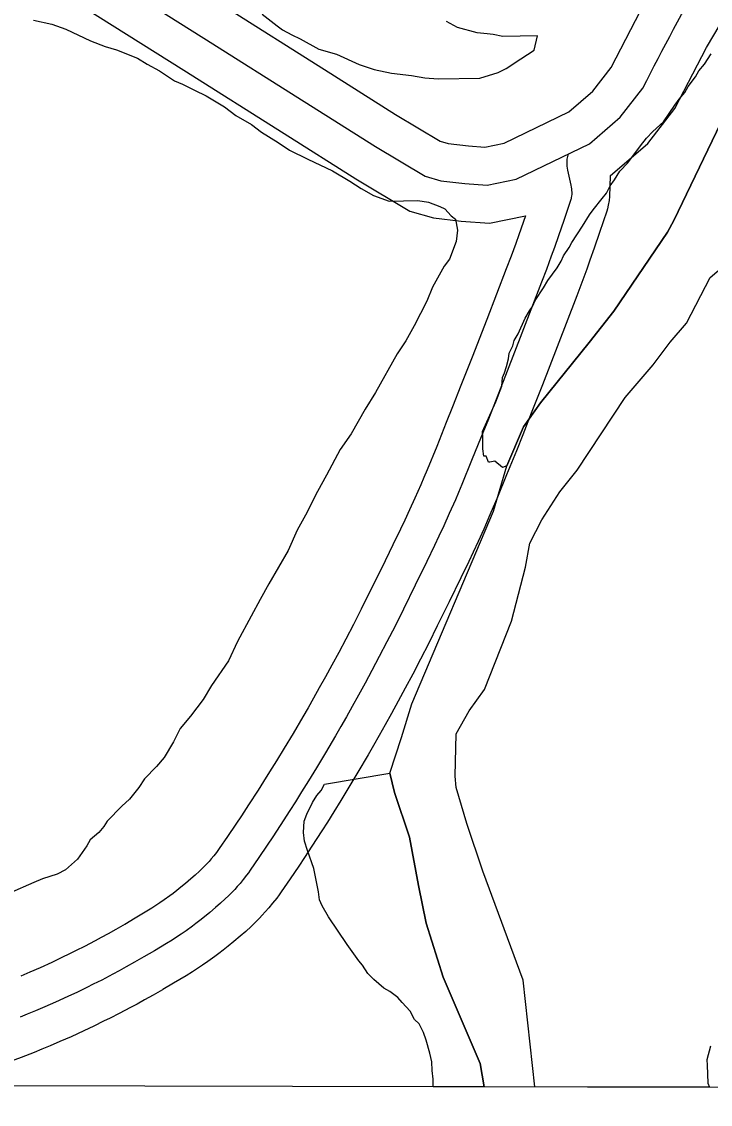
# Model space of a CAD drawing. Extents: x 3192986 to 3230865, y 867483 to 892886.
# Drawn here: x 3224705.2 to 3224978.8, y 872861.6 to 873291.3 of the extents above; entities that cross this region are included whole.
import ezdxf

# ---------------------------------------------------------------- set-up
doc = ezdxf.new("R2010")
doc.units = 0
for name, color, linetype in [('V-GRID-FRAM', 7, 'Continuous'), ('V-ROAD-CNTR', 7, 'Continuous'), ('V-SITE-VEGE', 7, 'Continuous'), ('V-TOPO-SHOR', 7, 'Continuous')]:
    doc.layers.add(name, color=color, linetype=linetype)

msp = doc.modelspace()

# ---------------------------------------------------------------- linework, layer by layer
at = {"layer": 'V-GRID-FRAM'}
msp.add_lwpolyline([(3197228.98, 891108.84), (3228580.58, 891049.56), (3228554.13, 872861.57), (3197186.66, 872920.88)], dxfattribs=at)
at = {"layer": 'V-ROAD-CNTR'}
for points in [[(3222125.96, 874699.56), (3222192.98, 874683.36), (3222451.35, 874603.73), (3222519.63, 874582.45), (3222570.61, 874566.65), (3222622.53, 874548.17), (3222683.23, 874522.01), (3222814.74, 874456.61), (3222970.95, 874368.45), (3223092.52, 874298.07), (3223171.05, 874250.53), (3223259.01, 874200.91), (3223489.94, 874063.2), (3223849.45, 873838.38), (3224192.46, 873629.39), (3224516.93, 873430.75), (3224769.64, 873272.05), (3224809.46, 873246.98), (3224837.9, 873229.01), (3224859.39, 873216.1), (3224868.75, 873213.41), (3224879.79, 873212.19), (3224890.98, 873211.29), (3224905.33, 873214.23)], [(3223865.21, 873863.91), (3224208.09, 873654.99), (3224532.74, 873456.24), (3224785.61, 873297.45), (3224825.46, 873272.35), (3224853.64, 873254.55), (3224871.46, 873243.85), (3224874.59, 873242.95), (3224882.64, 873242.05), (3224889.13, 873241.54), (3224896.81, 873243.11), (3224922.5, 873255.54), (3224932.07, 873263.76), (3224939.3, 873273.08), (3224951, 873295.63), (3224964.82, 873319.16), (3224981.3, 873343.31)], [(3223857.33, 873851.14), (3224200.27, 873642.19), (3224524.84, 873443.5), (3224777.63, 873284.75), (3224817.46, 873259.67), (3224845.77, 873241.78), (3224865.43, 873229.97), (3224871.67, 873228.18), (3224881.22, 873227.12), (3224890.06, 873226.41), (3224901.66, 873228.79), (3224930.78, 873242.89), (3224943, 873253.36), (3224951.99, 873264.97)], [(3224938.9, 873230.09), (3224953.92, 873242.97), (3224964.68, 873256.85), (3224977.26, 873281.11), (3224990.17, 873303.09)], [(3224922.38, 873238.82), (3224922.17, 873238.3), (3224922, 873237.78), (3224921.87, 873237.27), (3224921.78, 873236.78), (3224921.72, 873236.29), (3224921.69, 873235.82), (3224921.69, 873234.89), (3224921.75, 873234.01), (3224921.86, 873233.17), (3224922, 873232.39), (3224923.39, 873226.42), (3224923.52, 873225.68), (3224923.62, 873225.04), (3224923.67, 873224.48), (3224923.72, 873223.51), (3224923.7, 873222.79), (3224923.65, 873222.25), (3224923.52, 873221.46), (3224923.42, 873221.06), (3224923.3, 873220.68), (3224920.55, 873212.44), (3224918.43, 873206.27), (3224916.81, 873201.66), (3224915.57, 873198.2), (3224913.67, 873193.02), (3224911.71, 873187.87), (3224903.92, 873167.74), (3224898.07, 873152.66), (3224893.65, 873141.38), (3224890.31, 873132.92), (3224887.78, 873126.59), (3224883.95, 873117.1), (3224880.06, 873107.62), (3224878.74, 873104.47), (3224877.47, 873101.53), (3224875.05, 873096.04), (3224872.88, 873091.26), (3224870.95, 873087.09), (3224869.24, 873083.46), (3224866.19, 873077.11), (3224861.55, 873067.63), (3224856.86, 873058.15), (3224853.5, 873051.42), (3224850.29, 873045.15), (3224847.25, 873039.3), (3224844.35, 873033.84), (3224841.6, 873028.74), (3224839, 873023.98), (3224836.53, 873019.54), (3224834.18, 873015.38), (3224831.97, 873011.5), (3224829.87, 873007.87), (3224825.89, 873001.1), (3224822.34, 872995.2), (3224819.2, 872990.05), (3224816.42, 872985.57), (3224813.96, 872981.65), (3224811.78, 872978.24), (3224807.93, 872972.28), (3224805, 872967.82), (3224802.78, 872964.49), (3224799.42, 872959.5), (3224796.01, 872954.53), (3224795.27, 872953.49), (3224794.56, 872952.53), (3224793.19, 872950.77), (3224791.95, 872949.27), (3224790.83, 872947.99), (3224789.82, 872946.89), (3224788.92, 872945.95), (3224787.31, 872944.33), (3224786.08, 872943.14), (3224784.17, 872941.39), (3224782.22, 872939.68), (3224779.89, 872937.72), (3224777.83, 872936.04), (3224776.01, 872934.6), (3224774.41, 872933.37), (3224773, 872932.31), (3224770.49, 872930.5), (3224768.59, 872929.18), (3224767.15, 872928.21), (3224764.95, 872926.78), (3224762.72, 872925.4), (3224757.93, 872922.52), (3224753.72, 872920.06)], [(3224938.9, 873230.09), (3224938.68, 873221.91), (3224938.54, 873220.32), (3224938.22, 873218.43), (3224937.9, 873217.1), (3224937.6, 873216.11), (3224934.75, 873207.63), (3224932.6, 873201.36), (3224930.95, 873196.64), (3224929.67, 873193.08), (3224927.72, 873187.77), (3224925.71, 873182.49), (3224917.9, 873162.32), (3224912.05, 873147.22), (3224907.61, 873135.89), (3224904.25, 873127.39), (3224901.7, 873121), (3224897.84, 873111.44), (3224893.91, 873101.87), (3224892.54, 873098.61), (3224891.23, 873095.55), (3224888.74, 873089.91), (3224886.52, 873085), (3224884.54, 873080.74), (3224882.78, 873077.01), (3224879.69, 873070.57), (3224875.01, 873061.01), (3224870.29, 873051.47), (3224866.88, 873044.65), (3224863.63, 873038.27), (3224860.53, 873032.32), (3224857.58, 873026.76), (3224854.78, 873021.58), (3224852.13, 873016.74), (3224849.61, 873012.21), (3224847.23, 873007.98), (3224844.97, 873004.03), (3224842.83, 873000.32), (3224838.78, 872993.44), (3224835.17, 872987.43), (3224831.97, 872982.19), (3224829.14, 872977.62), (3224826.63, 872973.63), (3224824.41, 872970.14), (3224820.5, 872964.09), (3224817.51, 872959.55), (3224815.24, 872956.14), (3224811.82, 872951.07), (3224808.32, 872945.96), (3224807.44, 872944.71), (3224806.52, 872943.46), (3224804.88, 872941.36), (3224803.36, 872939.53), (3224801.99, 872937.97), (3224800.78, 872936.65), (3224799.68, 872935.49), (3224797.83, 872933.63), (3224796.35, 872932.21), (3224794.19, 872930.22), (3224791.99, 872928.3), (3224789.46, 872926.17), (3224787.22, 872924.34), (3224785.24, 872922.77), (3224783.48, 872921.42), (3224781.89, 872920.23), (3224779.17, 872918.26), (3224777.05, 872916.8), (3224775.42, 872915.7), (3224773, 872914.12), (3224770.53, 872912.59), (3224765.56, 872909.61), (3224761.28, 872907.11)], [(3224905.33, 873214.23), (3224902.67, 873206.67), (3224901.47, 873203.32), (3224899.62, 873198.28), (3224897.7, 873193.25), (3224889.93, 873173.16), (3224884.09, 873158.11), (3224879.69, 873146.86), (3224876.37, 873138.46), (3224873.86, 873132.17), (3224870.06, 873122.76), (3224866.21, 873113.38), (3224864.93, 873110.33), (3224863.72, 873107.51), (3224861.36, 873102.16), (3224859.25, 873097.51), (3224857.36, 873093.45), (3224855.69, 873089.9), (3224852.69, 873083.65), (3224848.09, 873074.25), (3224843.43, 873064.83), (3224840.11, 873058.19), (3224836.96, 873052.02), (3224833.97, 873046.27), (3224831.13, 873040.91), (3224828.43, 873035.9), (3224825.86, 873031.23), (3224823.44, 873026.87), (3224821.14, 873022.79), (3224818.96, 873018.98), (3224816.91, 873015.43), (3224812.99, 873008.76), (3224809.51, 873002.97), (3224806.43, 872997.92), (3224803.7, 872993.51), (3224801.28, 872989.67), (3224799.15, 872986.33), (3224795.36, 872980.47), (3224792.49, 872976.1), (3224790.32, 872972.84), (3224787.02, 872967.94), (3224783.7, 872963.1), (3224783.11, 872962.27), (3224782.61, 872961.59), (3224781.51, 872960.17), (3224780.54, 872959.01), (3224779.66, 872958), (3224778.85, 872957.13), (3224778.16, 872956.4), (3224776.79, 872955.02), (3224775.8, 872954.07), (3224774.16, 872952.56), (3224772.45, 872951.06), (3224770.32, 872949.27), (3224768.44, 872947.74), (3224766.79, 872946.43), (3224765.34, 872945.32), (3224764.1, 872944.39), (3224761.82, 872942.74), (3224760.13, 872941.56), (3224758.87, 872940.72), (3224756.91, 872939.44), (3224754.91, 872938.2), (3224750.29, 872935.43), (3224746.15, 872933.02)], [(3224746.29, 872933.09), (3224742.65, 872931.02), (3224739.52, 872929.27), (3224736.77, 872927.77), (3224734.38, 872926.49), (3224730.11, 872924.25), (3224726.91, 872922.62), (3224724.53, 872921.43), (3224720.88, 872919.66), (3224717.22, 872917.93), (3224712.56, 872915.81), (3224708.48, 872914.01), (3224704.9, 872912.48)], [(3224753.72, 872920.06), (3224750.02, 872917.96), (3224746.77, 872916.14), (3224743.91, 872914.58), (3224741.41, 872913.24), (3224736.99, 872910.92), (3224733.66, 872909.23), (3224731.15, 872907.97), (3224727.36, 872906.13), (3224723.53, 872904.33), (3224718.7, 872902.12), (3224714.46, 872900.25), (3224710.73, 872898.66), (3224707.46, 872897.3), (3224704.6, 872896.14)], [(3224761.15, 872907.03), (3224757.39, 872904.89), (3224754.02, 872903.01), (3224751.06, 872901.39), (3224748.44, 872899.98), (3224743.88, 872897.6), (3224740.41, 872895.83), (3224737.77, 872894.52), (3224733.83, 872892.6), (3224729.84, 872890.72), (3224724.83, 872888.43), (3224720.43, 872886.49), (3224716.56, 872884.84), (3224713.17, 872883.43), (3224710.17, 872882.21), (3224704.97, 872880.16), (3224701.02, 872878.66), (3224698.03, 872877.55), (3224693.57, 872875.94), (3224680.63, 872871.44)]]:
    msp.add_lwpolyline(points, dxfattribs=at)
msp.add_spline([(3224951.99, 873264.97), (3224977.5, 873311.13), (3225010.07, 873358.37), (3225021.93, 873381.62), (3225028.79, 873407.19), (3225031.83, 873448.45), (3225027.82, 873496.39), (3224997.55, 873622.54), (3224978.24, 873749.79), (3224982.86, 873794.49), (3225005.6, 873934.04), (3225049.55, 874077.58), (3225069.66, 874131.16), (3225095.25, 874176.35), (3225122.69, 874208.59), (3225275.03, 874361.94), (3225308.9, 874403.17), (3225346.09, 874437.18), (3225384.17, 874467.76), (3225497.29, 874538.18), (3225537.44, 874551.21), (3225579.84, 874556.84), (3225625.82, 874556.36), (3225691.92, 874535.98), (3225743.89, 874517.59), (3225770.6, 874516.15), (3225906.59, 874516.69), (3225998.31, 874503.15), (3226219.8, 874510.55), (3226241.34, 874516.53), (3226259.81, 874527.94), (3226277.05, 874550.12), (3226289.24, 874579.75), (3226309.56, 874628.98), (3226341.31, 874678.46), (3226355.89, 874696.84), (3226376.21, 874712.86), (3226453.36, 874754.96), (3226528.25, 874807.73), (3226565.85, 874833.53), (3226645.65, 874882.43), (3226752.69, 874977.44), (3226814.5, 875079.14), (3226844.49, 875174.36), (3226866.53, 875225.49), (3226902.03, 875370.52), (3226923.34, 875425.87), (3226954.66, 875471.81), (3226990.6, 875504.04), (3227038.6, 875523.1), (3227074.04, 875524.54), (3227117.72, 875526.74), (3227254.98, 875510.99), (3227296.82, 875520.29), (3227417.3, 875564.02), (3227493.71, 875605.2), (3227529.6, 875636.68), (3227566.04, 875664.14), (3227647.02, 875692.32), (3227773.84, 875716.16), (3227904.08, 875727.69), (3228036.8, 875728.62), (3228120.81, 875742.17), (3228203.51, 875762.73), (3228283.19, 875795.95), (3228320.94, 875824), (3228354.66, 875862.98), (3228417.13, 875960.21), (3228450.43, 876000.8), (3228486.69, 876029.93), (3228556.62, 876061.86)], degree=3, dxfattribs=at)
at = {"layer": 'V-SITE-VEGE'}
for p, q in [((3224800.76, 873294.36), (3224806.68, 873289.7)), ((3224709.97, 873291.97), (3224717.24, 873290.38)), ((3224717.24, 873290.38), (3224722.79, 873288.41)), ((3224722.79, 873288.41), (3224732.53, 873283.76)), ((3224806.68, 873289.7), (3224808.83, 873288.15)), ((3224808.83, 873288.15), (3224812.58, 873286.09)), ((3224878.35, 873289.08), (3224874.01, 873291.34)), ((3224886.2, 873286.87), (3224878.35, 873289.08)), ((3224812.58, 873286.09), (3224815.79, 873284.56)), ((3224815.79, 873284.56), (3224823.29, 873280.45)), ((3224890.11, 873286.56), (3224886.2, 873286.87)), ((3224892.46, 873286.21), (3224890.11, 873286.56)), ((3224896.38, 873285.5), (3224892.46, 873286.21)), ((3224910.04, 873285.75), (3224896.38, 873285.5)), ((3224908.81, 873279.97), (3224910.04, 873285.75)), ((3224732.53, 873283.76), (3224738.43, 873281.45)), ((3224738.43, 873281.45), (3224742.93, 873280.16)), ((3224742.93, 873280.16), (3224751.27, 873276.86)), ((3224823.29, 873280.45), (3224830.22, 873278.46)), ((3224903.45, 873276.61), (3224908.81, 873279.97)), ((3224751.27, 873276.86), (3224755.1, 873274.52)), ((3224830.22, 873278.46), (3224839.31, 873274.38)), ((3224897.68, 873272.79), (3224903.45, 873276.61)), ((3224755.1, 873274.52), (3224759.98, 873271.85)), ((3224759.98, 873271.85), (3224765.91, 873267.82)), ((3224839.31, 873274.38), (3224845.18, 873272.37)), ((3224845.18, 873272.37), (3224852.11, 873270.9)), ((3224887.15, 873268.89), (3224894.53, 873271.14)), ((3224894.53, 873271.14), (3224897.68, 873272.79)), ((3224765.91, 873267.82), (3224769.04, 873266.5)), ((3224852.11, 873270.9), (3224860.08, 873269.99)), ((3224860.08, 873269.99), (3224865.4, 873269.02)), ((3224865.4, 873269.02), (3224870.71, 873268.59)), ((3224870.71, 873268.59), (3224887.15, 873268.89)), ((3224769.04, 873266.5), (3224773.9, 873264.17)), ((3224773.9, 873264.17), (3224778.43, 873261.84)), ((3224778.43, 873261.84), (3224785.75, 873257.5)), ((3224785.75, 873257.5), (3224790.29, 873254.13)), ((3224790.29, 873254.13), (3224796.56, 873250.45)), ((3224796.56, 873250.45), (3224800.41, 873247.42)), ((3224800.41, 873247.42), (3224807.03, 873243.41)), ((3224807.03, 873243.41), (3224811.57, 873240.38)), ((3224811.57, 873240.38), (3224818.87, 873236.73)), ((3224818.87, 873236.73), (3224828.61, 873232.08)), ((3224828.61, 873232.08), (3224835.58, 873228.07)), ((3224835.58, 873228.07), (3224840.12, 873225.05)), ((3224840.12, 873225.05), (3224844.99, 873222.38)), ((3224844.99, 873222.38), (3224851.23, 873220.08)), ((3224851.23, 873220.08), (3224862.61, 873220.29)), ((3224862.61, 873220.29), (3224866.75, 873219.67)), ((3224866.75, 873219.67), (3224871.27, 873218.03)), ((3224871.27, 873218.03), (3224873.35, 873217.04)), ((3224873.35, 873217.04), (3224875.81, 873214.32)), ((3224875.81, 873214.32), (3224877.56, 873212.98)), ((3224877.56, 873212.98), (3224878.33, 873208.51)), ((3224878.33, 873208.51), (3224877.73, 873204.02)), ((3224877.73, 873204.02), (3224875.1, 873197.07)), ((3224978.68, 873189.82), (3224988.32, 873197.92)), ((3224873.08, 873194.28), (3224868.4, 873185.92)), ((3224875.1, 873197.07), (3224873.08, 873194.28)), ((3224969.24, 873171.65), (3224978.68, 873189.82)), ((3224868.4, 873185.92), (3224866.09, 873180.36)), ((3224866.09, 873180.36), (3224861.1, 873170.62)), ((3224861.1, 873170.62), (3224857.76, 873164.7)), ((3224962.78, 873164.08), (3224969.24, 873171.65)), ((3224857.76, 873164.7), (3224854.41, 873159.47)), ((3224956.09, 873155.13), (3224962.78, 873164.08)), ((3224854.41, 873159.47), (3224845.72, 873144.14)), ((3224944.98, 873142.13), (3224956.09, 873155.13)), ((3224845.72, 873144.14), (3224841.71, 873137.52)), ((3224925.85, 873113.3), (3224944.98, 873142.13)), ((3224841.71, 873137.52), (3224836.03, 873127.76)), ((3224836.03, 873127.76), (3224831.66, 873121.48)), ((3224831.66, 873121.48), (3224826.33, 873111.38)), ((3224918.97, 873104.75), (3224925.85, 873113.3)), ((3224826.33, 873111.38), (3224822.66, 873104.77)), ((3224822.66, 873104.77), (3224818, 873095.38)), ((3224911.84, 873093.64), (3224918.97, 873104.75)), ((3224818, 873095.38), (3224814.66, 873089.45)), ((3224907.12, 873084.26), (3224911.84, 873093.64)), ((3224814.66, 873089.45), (3224811.02, 873081.46)), ((3224905.35, 873074.82), (3224907.12, 873084.26)), ((3224811.02, 873081.46), (3224803.33, 873068.22)), ((3224899.8, 873053.42), (3224905.35, 873074.82)), ((3224803.33, 873068.22), (3224800, 873061.96)), ((3224800, 873061.96), (3224796.32, 873055.34)), ((3224796.32, 873055.34), (3224790.99, 873045.24)), ((3224889, 873026.2), (3224899.8, 873053.42)), ((3224790.99, 873045.24), (3224787.34, 873037.6)), ((3224787.34, 873037.6), (3224780.62, 873027.82)), ((3224780.62, 873027.82), (3224777.28, 873022.24)), ((3224882.91, 873017.83), (3224889, 873026.2)), ((3224777.28, 873022.24), (3224772.23, 873015.6)), ((3224877.79, 873008.66), (3224882.91, 873017.83)), ((3224772.23, 873015.6), (3224768.18, 873010.7)), ((3224768.18, 873010.7), (3224765.52, 873005.48)), ((3224765.52, 873005.48), (3224761.84, 872999.21)), ((3224877.46, 872991.89), (3224877.79, 873008.66)), ((3224761.84, 872999.21), (3224758.8, 872995.71)), ((3224758.8, 872995.71), (3224754.06, 872990.8)), ((3224825.46, 872988.65), (3224851.51, 872993.02)), ((3224851.51, 872993.02), (3224853.33, 872985.29)), ((3224877.76, 872987.34), (3224877.46, 872991.89)), ((3224751.72, 872987.31), (3224748.01, 872982.76)), ((3224754.06, 872990.8), (3224751.72, 872987.31)), ((3224824.12, 872986.21), (3224825.46, 872988.65)), ((3224882.02, 872973.05), (3224877.76, 872987.34)), ((3224820.77, 872981.33), (3224822.44, 872984.11)), ((3224822.44, 872984.11), (3224824.12, 872986.21)), ((3224853.33, 872985.29), (3224859.29, 872967.61)), ((3224744.96, 872979.95), (3224739.2, 872973.98)), ((3224748.01, 872982.76), (3224744.96, 872979.95)), ((3224818.43, 872976.8), (3224820.77, 872981.33)), ((3224817.45, 872974.03), (3224818.43, 872976.8)), ((3224737.86, 872971.89), (3224735.84, 872969.44)), ((3224739.2, 872973.98), (3224737.86, 872971.89)), ((3224817.19, 872969.54), (3224817.45, 872974.03)), ((3224888.36, 872954.17), (3224882.02, 872973.05)), ((3224732.44, 872966.62), (3224731.11, 872964.18)), ((3224735.84, 872969.44), (3224732.44, 872966.62)), ((3224817.6, 872966.1), (3224817.19, 872969.54)), ((3224818.7, 872962.33), (3224817.6, 872966.1)), ((3224859.29, 872967.61), (3224862.86, 872948.39)), ((3224731.11, 872964.18), (3224727.41, 872958.94)), ((3224821.25, 872955.14), (3224818.7, 872962.33)), ((3224727.41, 872958.94), (3224722.66, 872954.72)), ((3224719.25, 872952.93), (3224713.42, 872951.1)), ((3224722.66, 872954.72), (3224719.25, 872952.93)), ((3224823.14, 872945.86), (3224821.25, 872955.14)), ((3224904.47, 872910.83), (3224888.36, 872954.17)), ((3224710, 872949.66), (3224700.43, 872945.35)), ((3224713.42, 872951.1), (3224710, 872949.66)), ((3224823.54, 872942.77), (3224823.14, 872945.86)), ((3224862.86, 872948.39), (3224865.92, 872933.53)), ((3224824.62, 872940.37), (3224823.54, 872942.77)), ((3224827.11, 872935.94), (3224824.62, 872940.37)), ((3224834.55, 872925.04), (3224827.11, 872935.94)), ((3224865.92, 872933.53), (3224872.6, 872912.08)), ((3224839.15, 872918.58), (3224834.55, 872925.04)), ((3224840.56, 872916.88), (3224839.15, 872918.58)), ((3224842.69, 872913.47), (3224840.56, 872916.88)), ((3224845.14, 872911.1), (3224842.69, 872913.47)), ((3224849, 872907.73), (3224845.14, 872911.1)), ((3224872.6, 872912.08), (3224887.32, 872877.84)), ((3224909.02, 872868.46), (3224904.47, 872910.83)), ((3224851.43, 872906.39), (3224849, 872907.73)), ((3224854.58, 872904.04), (3224851.43, 872906.39)), ((3224856.34, 872902), (3224854.58, 872904.04)), ((3224859.5, 872898.61), (3224856.34, 872902)), ((3224861.29, 872895.2), (3224859.5, 872898.61)), ((3224863.04, 872893.5), (3224861.29, 872895.2)), ((3224864.83, 872890.09), (3224863.04, 872893.5)), ((3224865.92, 872887.01), (3224864.83, 872890.09)), ((3224867.39, 872881.86), (3224865.92, 872887.01)), ((3224978.76, 872884.63), (3224977.31, 872879.3)), ((3224868.15, 872878.43), (3224867.39, 872881.86)), ((3224868.21, 872874.98), (3224868.15, 872878.43)), ((3224887.32, 872877.84), (3224888.86, 872868.5)), ((3224977.31, 872879.3), (3224977.52, 872877.06)), ((3224977.52, 872877.06), (3224977.71, 872870.03)), ((3224868.61, 872871.55), (3224868.21, 872874.98)), ((3224868.67, 872868.54), (3224868.61, 872871.55)), ((3224888.86, 872868.5), (3224868.67, 872868.54)), ((3224978.37, 872868.33), (3224909.02, 872868.46)), ((3224977.71, 872870.03), (3224978.37, 872868.33))]:
    msp.add_line(p, q, dxfattribs=at)
for points in [[(3224888.36, 873121.82), (3224888.45, 873126.43), (3224888.25, 873128.61), (3224893.58, 873140.41), (3224895.89, 873146.68), (3224896.2, 873150.07), (3224896.97, 873152), (3224897.75, 873154.41), (3224898.54, 873157.55), (3224898.82, 873159.73), (3224900.34, 873162.62), (3224900.87, 873164.79), (3224902.37, 873167.43), (3224905.17, 873173.69), (3224906.93, 873176.57), (3224908.17, 873178.24), (3224909.19, 873180.65), (3224912.45, 873185.69), (3224914.21, 873188.57), (3224917.95, 873193.59), (3224919.46, 873196.23), (3224920.47, 873198.4), (3224922.72, 873201.75), (3224923.73, 873203.67), (3224927.99, 873210.15), (3224930.75, 873214.71), (3224932.24, 873216.62), (3224935.73, 873221.16), (3224937.48, 873223.31), (3224938.99, 873226.2), (3224940.74, 873228.59), (3224942.75, 873231.95), (3224945.97, 873235.29), (3224950.96, 873241.99), (3224953.45, 873245.09), (3224955.93, 873247.72), (3224960.13, 873251.52), (3224964.64, 873258.23), (3224966.38, 873260.62), (3224968.62, 873263.25), (3224969.88, 873265.65), (3224972.87, 873269.48), (3224974.13, 873271.88), (3224976.37, 873274.51), (3224979.12, 873278.58)], [(3224994.67, 873275.59), (3224964.21, 873212.44), (3224961.75, 873207.75), (3224940.4, 873176.4), (3224930.68, 873163.96), (3224911.26, 873140.07), (3224904.56, 873130.53), (3224897.93, 873115.07), (3224896.22, 873114.37), (3224893.12, 873116.86), (3224891.17, 873116.42), (3224890.68, 873116.43), (3224889.76, 873118.87), (3224888.79, 873118.89), (3224888.36, 873121.82)]]:
    msp.add_lwpolyline(points, dxfattribs=at)
at = {"layer": 'V-TOPO-SHOR'}
for points in [[(3224888.86, 872868.5), (3224887.32, 872877.84), (3224872.6, 872912.08), (3224865.92, 872933.53), (3224862.86, 872948.39), (3224859.29, 872967.61), (3224853.33, 872985.29), (3224851.51, 872993.02), (3224856.13, 873007.14), (3224860.14, 873020.49), (3224892.64, 873097.01), (3224897.94, 873115.07), (3224904.56, 873130.53), (3224911.26, 873140.07), (3224930.68, 873163.96), (3224940.4, 873176.4), (3224961.75, 873207.75), (3224964.21, 873212.44), (3224994.67, 873275.59)], [(3224909.02, 872868.46), (3224904.47, 872910.83), (3224888.36, 872954.17), (3224882.02, 872973.05), (3224877.76, 872987.34), (3224877.46, 872991.89), (3224877.79, 873008.66), (3224882.91, 873017.83), (3224889, 873026.2), (3224899.8, 873053.42), (3224905.35, 873074.82), (3224907.12, 873084.26), (3224911.84, 873093.64), (3224918.97, 873104.75), (3224925.85, 873113.3), (3224944.98, 873142.13), (3224956.09, 873155.13), (3224962.78, 873164.08), (3224969.24, 873171.65), (3224978.68, 873189.82), (3224988.32, 873197.92)]]:
    msp.add_lwpolyline(points, dxfattribs=at)

doc.saveas('drawing.dxf')
